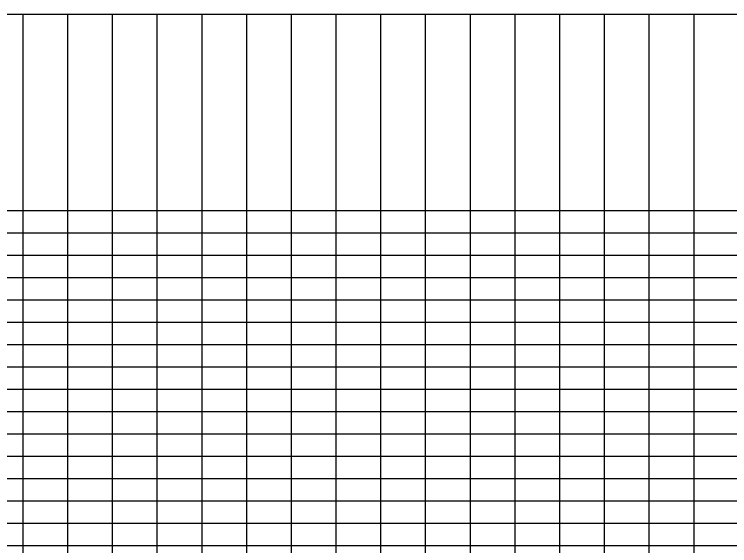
# Model space of a CAD drawing. Extents: x 2345490 to 2445302, y 465165 to 573888.
# Drawn here: x 2403702 to 2405301, y 565426 to 566615 of the extents above; entities that cross this region are included whole.
import ezdxf

# ---------------------------------------------------------------- set-up
doc = ezdxf.new("R2010")
doc.units = 0
doc.layers.add('Old_Level_57', color=7, linetype='Continuous')

msp = doc.modelspace()

# ---------------------------------------------------------------- linework, layer by layer
at = {"layer": 'Old_Level_57'}
for p, q in [((2381103.478, 566615.2835), (2410861.12275, 566615.2835)), ((2403721.54225, 564276.534), (2403721.54225, 566615.2835)), ((2403821.54225, 564276.534), (2403821.54225, 566615.2835)), ((2403921.54225, 564276.534), (2403921.54225, 566615.2835)), ((2404021.54225, 564276.534), (2404021.54225, 566615.2835)), ((2404121.54225, 564276.534), (2404121.54225, 566615.2835)), ((2404221.54225, 564276.534), (2404221.54225, 566615.2835)), ((2404321.54225, 564276.534), (2404321.54225, 566615.2835)), ((2404421.54225, 564276.534), (2404421.54225, 566615.2835)), ((2404521.54225, 564276.534), (2404521.54225, 566615.2835)), ((2404621.54225, 564276.534), (2404621.54225, 566615.2835)), ((2404721.54225, 564276.534), (2404721.54225, 566615.2835)), ((2404821.54225, 564276.534), (2404821.54225, 566615.2835)), ((2404921.54225, 564276.534), (2404921.54225, 566615.2835)), ((2405021.54225, 564276.534), (2405021.54225, 566615.2835)), ((2405121.54225, 564276.534), (2405121.54225, 566615.2835)), ((2405221.54225, 564276.534), (2405221.54225, 566615.2835)), ((2381271.5425, 566176.534), (2410861.12275, 566176.534)), ((2381271.5425, 566126.534), (2410861.12275, 566126.534)), ((2381271.5425, 566076.534), (2410861.12275, 566076.534)), ((2381271.5425, 566026.534), (2410861.12275, 566026.534)), ((2381271.5425, 565976.534), (2410861.12275, 565976.534)), ((2381271.5425, 565926.534), (2410861.12275, 565926.534)), ((2381271.5425, 565876.534), (2410861.12275, 565876.534)), ((2381271.5425, 565826.534), (2410861.12275, 565826.534)), ((2381271.5425, 565776.534), (2410861.12275, 565776.534)), ((2381271.5425, 565726.534), (2410861.12275, 565726.534)), ((2381271.5425, 565676.534), (2410861.12275, 565676.534)), ((2381271.5425, 565626.534), (2410861.12275, 565626.534)), ((2381271.5425, 565576.534), (2410861.12275, 565576.534)), ((2381271.5425, 565526.534), (2410861.12275, 565526.534)), ((2381271.5425, 565476.534), (2410861.12275, 565476.534)), ((2381271.5425, 565426.534), (2410861.12275, 565426.534))]:
    msp.add_line(p, q, dxfattribs=at)

doc.saveas('drawing.dxf')
